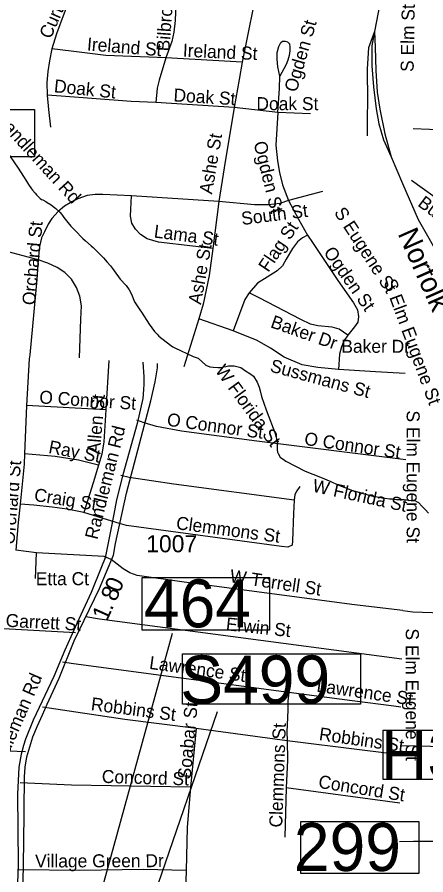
# Model space of a CAD drawing. Extents: x 1662474 to 1856135, y 779280 to 917889.
# Drawn here: x 1763187 to 1766168, y 834969 to 841234 of the extents above; entities that cross this region are included whole.
import ezdxf

# ---------------------------------------------------------------- set-up
doc = ezdxf.new("R2010")
doc.units = 0
for name, color, linetype in [('Exist Hydrographic Misc Water Feature', 7, 'Continuous'), ('Exist Railroad Mainline', 7, 'Continuous'), ('Exist Railroad Mainline Label', 7, 'Continuous'), ('Exist Railroad Siding', 7, 'Continuous'), ('Exist Road Non-System Structure Non-Sys NCDOT Number Label', 7, 'Continuous'), ('Exist Road Non-System Type 51', 7, 'Continuous'), ('Exist Road Non-System Type 51 Label', 7, 'Continuous'), ('Exist Road Primary Interstate Structure Ovrhead Sign CELL', 7, 'Continuous'), ('Exist Road Primary Interstate Structure Standard Bridge Number Label', 7, 'Continuous'), ('Exist Road Secondary Mileage Tenths English Label', 7, 'Continuous'), ('Exist Road Secondary Structure Standard Bridge Number Label', 7, 'Continuous'), ('Exist Road Secondary Type 51 Divided Attributed', 7, 'Continuous'), ('Exist Road Secondary Type 51 Label', 7, 'Continuous'), ('Exist Road Secondary Type 51 Number Label', 7, 'Continuous')]:
    doc.layers.add(name, color=color, linetype=linetype)

msp = doc.modelspace()

# ---------------------------------------------------------------- linework, layer by layer
at = {"layer": 'Exist Hydrographic Misc Water Feature'}
for points in [[(1763103.8, 840262.8), (1763194.9, 840130.1), (1763234.5, 840069.7), (1763254.1, 840035.5), (1763269.9, 840011.4), (1763291.7, 839979.2), (1763299.5, 839969.2), (1763317.5, 839947.1), (1763327.3, 839936.9), (1763335.1, 839928.9), (1763355, 839908.7), (1763365.1, 839902.6), (1763375.1, 839898.5), (1763396.9, 839886.4), (1763406.9, 839880.3), (1763434.6, 839862), (1763450.8, 839849.9), (1763468.6, 839835.7), (1763500.4, 839807.5), (1763510.3, 839795.4), (1763518, 839785.3), (1763528.1, 839771.3), (1763555.8, 839735), (1763579.6, 839706.8), (1763589.4, 839696.7), (1763609.3, 839676.5), (1763666.9, 839618)], [(1763666.9, 839618), (1763686.6, 839599.9), (1763726.4, 839563.5), (1763742.4, 839551.4), (1763762.1, 839531.2), (1763815.8, 839474.8), (1763843.5, 839444.6), (1763867.2, 839418.3), (1763883, 839398.2), (1763894.9, 839382.1), (1763938.2, 839321.2)], [(1763938.2, 839321.2), (1763982.5, 839273.5), (1764004.7, 839241), (1764020.1, 839210.3), (1764043.2, 839153.8), (1764082.3, 839095.1), (1764094.2, 839079), (1764149.4, 838992), (1764189.4, 838937.6), (1764207.3, 838917.6), (1764221.2, 838903.4), (1764304.6, 838838.5), (1764322.5, 838826.4), (1764336.4, 838818.3), (1764469.9, 838755.2), (1764506.6, 838743.9), (1764562.9, 838692.7), (1764591.9, 838679), (1764617.9, 838678.1), (1764649.9, 838675.9), (1764675.6, 838675.6), (1764694, 838680.8), (1764709.7, 838682.4), (1764728.5, 838685.9), (1764737, 838687.6), (1764751.4, 838686.9), (1764762.6, 838687.6), (1764770.2, 838686.3), (1764819, 838673.9), (1764853.8, 838650.2), (1764885.4, 838630.6), (1764912.1, 838610.6), (1764938.8, 838567.2), (1764952, 838532), (1764959.9, 838503.4), (1764968.8, 838463.9)], [(1764968.8, 838463.9), (1765004.3, 838365.8), (1765074, 838180.5), (1765083.5, 838123.5), (1765084.1, 838099), (1765083.5, 838074.4), (1765086.7, 838055.4), (1765090.4, 838045.9), (1765105.7, 838018.9), (1765135.9, 837997.5), (1765146, 837991.5), (1765287.4, 837918.3), (1765400.8, 837873.5), (1765474.6, 837841.3), (1765526.4, 837818.9), (1765608.2, 837786.1), (1765626, 837779.9), (1765720.1, 837751), (1765744, 837744.8), (1765782.1, 837735.2), (1765830.2, 837727.8), (1765848.2, 837723.6), (1765872.4, 837721.5), (1765904.1, 837716.7), (1765923.8, 837714.5), (1765940.6, 837713.6), (1765953.9, 837711.4), (1766008.9, 837710.2), (1766026, 837708.7), (1766061.7, 837703.8), (1766087, 837703.4), (1766104.5, 837694.9), (1766115.5, 837689.2), (1766140.1, 837660.5), (1766152.7, 837647.5), (1766163, 837638.5), (1766187.5, 837611)]]:
    msp.add_lwpolyline(points, dxfattribs=at)
at = {"layer": 'Exist Railroad Mainline'}
for points in [[(1765920.3, 841764.4), (1765879.2, 841586.7), (1765831.7, 841331), (1765792.8, 841129.3)], [(1765792.8, 841129.3), (1765774.2, 841023.3), (1765775.2, 840879.2), (1765786.2, 840725), (1765805.2, 840565.1), (1765824.7, 840455.1), (1765860, 840338.8), (1765915.3, 840214.6)], [(1765915.3, 840214.6), (1765997.9, 840017.9), (1766112.4, 839755.3), (1766288.8, 839445.1)]]:
    msp.add_lwpolyline(points, dxfattribs=at)
at = {"layer": 'Exist Railroad Siding'}
for points in [[(1765792.8, 841129.3), (1765750, 841009.3), (1765740.9, 840855.6), (1765743.7, 840619.5), (1765740.8, 840497.5), (1765740.2, 840367.5)], [(1765792.8, 841129.3), (1765798, 841014.9), (1765803, 840843.2), (1765813.9, 840685.1), (1765833.4, 840560.9), (1765868.1, 840380.7), (1765915.3, 840214.6)]]:
    msp.add_lwpolyline(points, dxfattribs=at)
at = {"layer": 'Exist Road Non-System Structure Non-Sys NCDOT Number Label'}
for points in [[(1762302.6, 840560.4), (1763314.6, 840560.4), (1763314.6, 840214), (1762302.6, 840214)], [(1765857.4, 836026.8), (1767174.5, 836026.8), (1767174.5, 835665.7), (1765857.4, 835665.7)]]:
    msp.add_lwpolyline(points, close=True, dxfattribs=at)
at = {"layer": 'Exist Road Non-System Type 51'}
for p, q in [((1764910, 841313.6), (1764829.1, 840906)), ((1764829.1, 840906), (1764272.5, 840936.2)), ((1764770.4, 840572.9), (1764199.2, 840609.9)), ((1765087.6, 840538), (1764770.4, 840572.9)), ((1765327.4, 840528), (1765087.6, 840538)), ((1766075.1, 840421.2), (1766445.9, 840404.4)), ((1766063.5, 840042.8), (1766347.5, 839839.1)), ((1764659.1, 839886.6), (1764022.1, 839929.1)), ((1765414.8, 839960.6), (1765166.1, 839895.2)), ((1764659.1, 839886.6), (1764613.4, 839543.6)), ((1764513.1, 839029.7), (1764401.9, 838679.2)), ((1764762.8, 838942), (1764513.1, 839029.7)), ((1763854.6, 838725.2), (1763833.1, 838365.1)), ((1763254.4, 838398.2), (1763240.8, 838045.2)), ((1763833.1, 838365.1), (1763254.4, 838398.2)), ((1764114.2, 838271.2), (1764060.1, 838290.2)), ((1766021.5, 838001.6), (1764935.8, 838136.2)), ((1764005, 837870.9), (1763943.4, 837885.6)), ((1763876.9, 837551.4), (1763674.6, 837616.9)), ((1763933.1, 837536), (1763876.9, 837551.4)), ((1763327.6, 837321.2), (1763176.6, 837340.2)), ((1763320.9, 837133.4), (1763327.6, 837321.2)), ((1763820.8, 837294.2), (1763327.6, 837321.2)), ((1763873.6, 837271.7), (1763820.8, 837294.2)), ((1763612.9, 836737.9), (1762935, 836774.1)), ((1764492.1, 836037.6), (1764452.5, 835609.2)), ((1765156.1, 835949.2), (1764492.1, 836037.6)), ((1765981.1, 835912.9), (1766779.2, 835896.1)), ((1765150.4, 835604.8), (1765139.6, 835243.4)), ((1765977.6, 835492.4), (1765150.4, 835604.8))]:
    msp.add_line(p, q, dxfattribs=at)
for points in [[(1763575.6, 841385.5), (1763530.5, 841262.4), (1763473.9, 841110.7), (1763440.5, 841002.9)], [(1764345.4, 841331.7), (1764339.1, 841210.4), (1764330, 841123.4), (1764315.2, 841056.4), (1764272.5, 840936.2)], [(1765103.6, 840803.9), (1765089.2, 840871.9), (1765082.4, 840926.8), (1765084, 840974.5), (1765095.4, 841018.4), (1765110.2, 841048.5), (1765122.1, 841057.9), (1765143.1, 841058.8), (1765158.4, 841053), (1765172.5, 841039.4), (1765176.6, 841015.7), (1765175.1, 840988.4), (1765171.6, 840954.5), (1765161.6, 840920.7), (1765149.9, 840888.7), (1765132.4, 840856.9), (1765103.6, 840803.9)], [(1763440.5, 841002.9), (1763422.6, 840914.7), (1763411.1, 840836.7), (1763404.5, 840756.9), (1763405.4, 840662.9)], [(1764272.5, 840936.2), (1763835, 840954), (1763580.9, 840985), (1763440.5, 841002.9)], [(1764272.5, 840936.2), (1764223.1, 840774), (1764209.5, 840716), (1764199.2, 840609.9)], [(1764829.1, 840906), (1764805.6, 840778.2), (1764770.4, 840572.9)], [(1765087.6, 840538), (1765100.6, 840712.6), (1765103.6, 840803.9)], [(1763405.4, 840662.9), (1763414.5, 840558.8), (1763429.8, 840430.7)], [(1764199.2, 840609.9), (1764018.4, 840616.8), (1763506.9, 840656.1), (1763405.4, 840662.9)], [(1764770.4, 840572.9), (1764698.1, 840132), (1764659.1, 839886.6)], [(1765087.6, 840538), (1765073, 840298.9), (1765085.4, 840184.8), (1765099.5, 840098.2), (1765122.9, 840007.9), (1765166.1, 839895.2)], [(1764022.1, 839929.1), (1763812.9, 839939.1), (1763755.6, 839939.4), (1763698.2, 839931.2), (1763630.8, 839907.6), (1763574.6, 839877.4)], [(1764613.4, 839543.6), (1764468.2, 839560.4), (1764218.6, 839590.2), (1764134.4, 839613.9), (1764086.9, 839645.7), (1764051.2, 839685), (1764024.1, 839729.9), (1764012.9, 839779.5), (1764015.2, 839831.2), (1764022.1, 839929.1)], [(1763574.6, 839877.4), (1763533.4, 839853.5), (1763485.9, 839813.4), (1763441, 839763.8)], [(1765166.1, 839895.2), (1765102.1, 839873.8), (1765020.2, 839864), (1764917.9, 839861.9), (1764659.1, 839886.6)], [(1765166.1, 839895.2), (1765239.4, 839758.5), (1765304.8, 839640.4)], [(1763441, 839763.8), (1763412.6, 839722), (1763386.1, 839665.9), (1763365.6, 839622), (1763351, 839558), (1763339.6, 839462.4)], [(1765304.8, 839640.4), (1765269.6, 839622), (1765232.9, 839593.9), (1765195.6, 839544.6), (1765149.4, 839465.1), (1765123.6, 839417.6), (1765084.2, 839380.6), (1765010, 839335.4), (1764940.8, 839290.5), (1764879.4, 839219.7)], [(1765304.8, 839640.4), (1765340.4, 839588.4), (1765527.1, 839311), (1765639.4, 839147.5), (1765669.9, 839096.1), (1765676.4, 839047), (1765672.5, 839007.1), (1765648.6, 838972.4), (1765597.9, 838911.9)], [(1763339.6, 839462.4), (1763046.2, 839538.6), (1762794.6, 839600.8)], [(1764613.4, 839543.6), (1764587.4, 839346.7), (1764543.6, 839136.5), (1764513.1, 839029.7)], [(1763339.6, 839462.4), (1763330.2, 839318.6), (1763280.1, 838768)], [(1763641, 838745.4), (1763651.8, 839026.8), (1763655.6, 839126.5), (1763644.4, 839195), (1763619.8, 839259.9), (1763582.5, 839321), (1763534.1, 839367.9), (1763478, 839406.2), (1763410.6, 839436.8), (1763339.6, 839462.4)], [(1764879.4, 839219.7), (1764847, 839172.4), (1764762.8, 838942)], [(1765597.9, 838911.9), (1765534.9, 838955.7), (1765485.6, 838969), (1765380.9, 838979.2), (1765326, 838992.4), (1765255.1, 839025.2), (1764951.5, 839182.7), (1764879.4, 839219.7)], [(1765530.1, 838661.2), (1765380.9, 838674.5), (1765266.4, 838694.8), (1765134.6, 838750.9), (1765036, 838814.9), (1764937, 838871.4), (1764762.8, 838942)], [(1765597.9, 838911.9), (1765573, 838871.4), (1765551.8, 838826.2), (1765537.2, 838771.4), (1765530.1, 838661.2)], [(1763280.1, 838768), (1763273.9, 838737.8), (1763254.4, 838398.2)], [(1766018.4, 838631.8), (1765800.2, 838642.2), (1765530.1, 838661.2)], [(1763833.1, 838365.1), (1763820, 838132), (1763805, 838041.8), (1763779.4, 837961.9)], [(1764935.8, 838136.2), (1764386.1, 838210.5), (1764202.9, 838243.9), (1764114.2, 838271.2)], [(1763240.8, 838045.2), (1763237.1, 837969.4), (1763208.1, 837677.4)], [(1763779.4, 837961.9), (1763635, 837997.9), (1763464.6, 838026), (1763240.8, 838045.2)], [(1763779.4, 837961.9), (1763741, 837833.6), (1763674.6, 837616.9)], [(1765206.9, 837705.5), (1764330, 837821.9), (1764005, 837870.9)], [(1765249.4, 837806.1), (1765228.1, 837775.1), (1765213.4, 837746.2), (1765206.9, 837705.5)], [(1763208.1, 837677.4), (1763195.1, 837542.9), (1763176.6, 837340.2)], [(1763674.6, 837616.9), (1763552.2, 837640.4), (1763443.1, 837655.2), (1763308.1, 837668.8), (1763208.1, 837677.4)], [(1765206.9, 837705.5), (1765203.4, 837608.9), (1765196.6, 837407.7), (1765192.1, 837376.4), (1765161.6, 837363), (1765114.5, 837367.2), (1763984.9, 837521.2), (1763933.1, 837536)], [(1765999.2, 836899.8), (1765648.6, 836942.6), (1764404.2, 837106.6), (1764063.6, 837155.9), (1764009.8, 837175.1), (1763959.1, 837204.5), (1763873.6, 837271.7)], [(1765999.2, 836899.8), (1766072.1, 836890.9), (1766429.6, 836878), (1766673.5, 836865.9), (1766725.1, 836849.1), (1766766.9, 836813.2), (1766796.1, 836765.9), (1766798.4, 836674.9), (1766779.2, 835896.1)], [(1765993.4, 836545.4), (1764634.6, 836725.2), (1763787.1, 836836.5), (1763689, 836854.9)], [(1765167.8, 836300.9), (1763598.2, 836509.8), (1763518.4, 836522.1)], [(1765167.8, 836300.9), (1765160.4, 836237.6), (1765160.4, 836172.2), (1765153.9, 836015), (1765156.1, 835949.2)], [(1765984.8, 836193.2), (1765933.6, 836200.6), (1765629.9, 836241.2), (1765167.8, 836300.9)], [(1764492.1, 836037.6), (1763971.4, 836104.8), (1763370.9, 836194.8)], [(1765156.1, 835949.2), (1765158.4, 835807.2), (1765150.4, 835604.8)], [(1765981.1, 835846.8), (1765704.8, 835880.1), (1765156.1, 835949.2)], [(1763247.6, 835866.8), (1762701.4, 835890.6), (1762550.5, 835897.2), (1762458.6, 835879.1), (1762396.6, 835848.9), (1762302.1, 835793.5)], [(1764452.5, 835609.2), (1763583.5, 835625), (1763209.2, 835640.8)], [(1764452.5, 835609.2), (1764426.6, 835316.1), (1764420, 835000.1)], [(1765976.6, 835213.7), (1766079, 835215.9), (1766270.1, 835214.5), (1766579, 835233.9), (1766736.5, 835231.6), (1766923.1, 835222.4), (1767040.1, 835222.7)], [(1764420, 835000.1), (1764109.8, 835007.9), (1763643.9, 835001.7), (1763200.4, 835006.9)], [(1764420, 835000.1), (1764411.1, 834705.9), (1764400.9, 834202.2)]]:
    msp.add_lwpolyline(points, dxfattribs=at)
at = {"layer": 'Exist Road Primary Interstate Structure Ovrhead Sign CELL'}
msp.add_line((1763262.3, 832125.4), (1764647.5, 836163.4), dxfattribs=at)
msp.add_lwpolyline([(1764393.1, 836583.8), (1765690.9, 836583.8), (1765690.9, 836215.2), (1764393.1, 836215.2)], close=True, dxfattribs=at)
at = {"layer": 'Exist Road Primary Interstate Structure Standard Bridge Number Label'}
msp.add_lwpolyline([(1766119.3, 835357.6), (1765252.9, 835357.6), (1765252.9, 834981.9), (1766119.3, 834981.9)], close=True, dxfattribs=at)
at = {"layer": 'Exist Road Secondary Structure Standard Bridge Number Label'}
msp.add_line((1763549.3, 833923.5), (1764319.3, 836734.1), dxfattribs=at)
msp.add_lwpolyline([(1764099.3, 837141.4), (1765028.3, 837141.4), (1765028.3, 836757.3), (1764099.3, 836757.3)], close=True, dxfattribs=at)
at = {"layer": 'Exist Road Secondary Type 51 Divided Attributed'}
for points in [[(1764104.9, 838714.7), (1764111.2, 838605.9), (1764111.2, 838553.2), (1764109.4, 838514.8), (1764103.9, 838448), (1764061.8, 838267), (1763957.6, 837890.2), (1763911.5, 837708.2), (1763893.3, 837604.7), (1763868.9, 837479.9), (1763841.5, 837346), (1763829.3, 837285.1), (1763801.9, 837218.1), (1763725.8, 837032.4), (1763622.2, 836804.1), (1763533.9, 836609.3), (1763454.7, 836417.5), (1763303.8, 836099.2), (1763247.1, 835959.2), (1763232.5, 835914), (1763221.3, 835868.7), (1763216.6, 835849.7), (1763198.1, 835756.6), (1763189.3, 835557.6), (1763194.7, 835048.4), (1763189.3, 834909)], [(1763338, 834240), (1763330.5, 834366.2), (1763304.2, 834553.7), (1763255.1, 834751.6), (1763231.2, 834900.3), (1763233.2, 835068.2), (1763235.1, 835194.1), (1763240.1, 835685.3), (1763245.2, 835755.3), (1763258.6, 835832.3), (1763302.6, 835977), (1763334.4, 836057.2), (1763371.8, 836137.4), (1763404.9, 836216), (1763492.7, 836406), (1763603.4, 836679.7), (1763787.8, 837061.9), (1763889.6, 837304.2), (1763904.3, 837388.5), (1763984.6, 837755.9), (1764161.4, 838431.6), (1764193.5, 838570.8), (1764209.6, 838672.5), (1764210.8, 838705)]]:
    msp.add_lwpolyline(points, dxfattribs=at)

# ---------------------------------------------------------------- texts
at = {"layer": 'Exist Railroad Mainline Label'}
msp.add_text('Norfolk', height=150, rotation=293.92335, dxfattribs=at).set_placement((1765960.8, 839652.8))
at = {"layer": 'Exist Road Non-System Structure Non-Sys NCDOT Number Label'}
msp.add_text('H309', height=350, dxfattribs=at).set_placement((1765841.4, 835671.8))
at = {"layer": 'Exist Road Non-System Type 51 Label'}
for s, rotation, p in [('Curtis St', 66.19752, (1763430.8, 841069)), ('Bilbro St', 85.99819, (1764297.2, 840981.9)), ('S Elm St', 88.96647, (1766078.7, 840833.1)), ('S Elm St', 88.96647, (1766078.7, 840833.1)), ('Ogden St', 74.06358, (1765225.1, 840680.4)), ('Ireland St', 355.4314, (1763694.1, 840991.3)), ('Ireland St', 357.35622, (1764394.2, 840945.3)), ('Ireland St', 357.35622, (1764394.2, 840945.3)), ('Doak St', 354.11424, (1763452.6, 840685.6)), ('Doak St', 356.33594, (1764325.4, 840618.8)), ('Randleman Rd', 312.37017, (1763019.3, 840489.5)), ('Ashe St', 80.43092, (1764608.3, 839936.7)), ('Ogden St', 283.89274, (1764910.7, 840315.4)), ('Burtner St', 322.92656, (1766102.5, 839860.2)), ('South St', 7.11439, (1764827.7, 839715.1)), ('S Eugene St', 303.00179, (1765495.2, 839807.4)), ('Orchard St', 84.7975, (1763317.7, 839127.1)), ('Lama St', 352.55253, (1764181.1, 839624.8)), ('Lama St', 352.55253, (1764181.1, 839624.8)), ('Flag St', 56.15539, (1765018.5, 839365.3)), ('Ashe St', 79.88388, (1764527.8, 839130.4)), ('Ogden St', 305.21396, (1765418, 839515.8)), ('Ogden St', 305.21396, (1765418, 839515.8)), ('S Elm Eugene St', 290.27113, (1765858.6, 839300.8)), ('Baker Dr', 340.60442, (1765028.8, 838970.2)), ('W Florida St', 306.26423, (1764627.4, 838651.3)), ('Sussmans St', 344.82144, (1765025.2, 838646.9)), ('O Connor St', 356.1724, (1763346.4, 838412.8)), ('Allen St', 85.21786, (1763790.7, 838039.5)), ('O Connor St', 352.20092, (1764275.7, 838250)), ('S Elm Eugene St', 270, (1766028, 838361.2)), ('O Connor St', 351.62906, (1765277.3, 838110.7)), ('Ray St', 349.08353, (1763411, 838051.3)), ('Orchard St', 85.31687, (1763166.5, 837379.1)), ('W Florida St', 347.69178, (1765335.6, 837768.8)), ('Craig St', 351.01434, (1763306.1, 837700.9)), ('Clemmons St', 352.4181, (1764342.6, 837494.7)), ('Clemmons St', 352.4181, (1764342.6, 837494.7)), ('W Terrell St', 351.49669, (1764733.5, 837107.4)), ('W Terrell St', 351.49669, (1764733.5, 837107.4)), ('Garrett St', 356.91587, (1763101.5, 836781.5)), ('Erwin St', 353.91071, (1764706.6, 836755.9)), ('Erwin St', 353.91071, (1764706.6, 836755.9)), ('S Elm Eugene St', 270, (1766021.9, 836769.1)), ('Lawrence St', 352.15786, (1764146.8, 836474.1)), ('Lawrence St', 352.15786, (1764146.8, 836474.1)), ('Lawrence St', 351.77733, (1765367.2, 836307.8)), ('Lawrence St', 351.77733, (1765367.2, 836307.8)), ('Robbins St', 352.59051, (1763721.3, 836172.7)), ('Soabar St', 84.5206, (1764451.8, 835664)), ('Clemmons St', 87.95581, (1765120.2, 835313.9)), ('Robbins St', 351.8851, (1765384.8, 835953.4)), ('Robbins St', 351.8851, (1765384.8, 835953.4)), ('Concord St', 358.28041, (1763803.4, 835641.4)), ('Concord St', 350.88454, (1765379.3, 835605.8)), ('Concord St', 350.88454, (1765379.3, 835605.8)), ('Village Green Dr', 0.16864, (1763317.7, 835022.9))]:
    msp.add_text(s, height=95, rotation=rotation, dxfattribs=at).set_placement(p)
for s, p in [('Doak St', (1764932.3, 840554.4)), ('Baker Dr', (1765551.8, 838782.3)), ('Etta Ct', (1763322.8, 837084.9))]:
    msp.add_text(s, height=95, dxfattribs=at).set_placement(p)
at = {"layer": 'Exist Road Primary Interstate Structure Ovrhead Sign CELL'}
msp.add_text('S499', height=350, dxfattribs=at).set_placement((1764377, 836221.3))
at = {"layer": 'Exist Road Primary Interstate Structure Standard Bridge Number Label'}
msp.add_text('299', height=350, dxfattribs=at).set_placement((1765205.5, 834997.5))
at = {"layer": 'Exist Road Secondary Mileage Tenths English Label'}
for s, rotation, p in [('0', 66.67583, (1763934.3, 837023.5)), ('8', 66.67583, (1763906.3, 836958.7)), ('.', 65.85115, (1763877, 836894.9)), ('1', 65.85115, (1763841.3, 836815.2))]:
    msp.add_text(s, height=125, rotation=rotation, dxfattribs=at).set_placement(p)
at = {"layer": 'Exist Road Secondary Structure Standard Bridge Number Label'}
msp.add_text('464', height=350, dxfattribs=at).set_placement((1764111.9, 836777))
at = {"layer": 'Exist Road Secondary Type 51 Label'}
for rotation, p in [(75.97899, (1763771.9, 837413.1)), (66.58761, (1763035.2, 835637.9))]:
    msp.add_text('Randleman Rd', height=95, rotation=rotation, dxfattribs=at).set_placement(p)
at = {"layer": 'Exist Road Secondary Type 51 Number Label'}
msp.add_text('1007', height=125, dxfattribs=at).set_placement((1764128.4, 837325.2))

doc.saveas('drawing.dxf')
